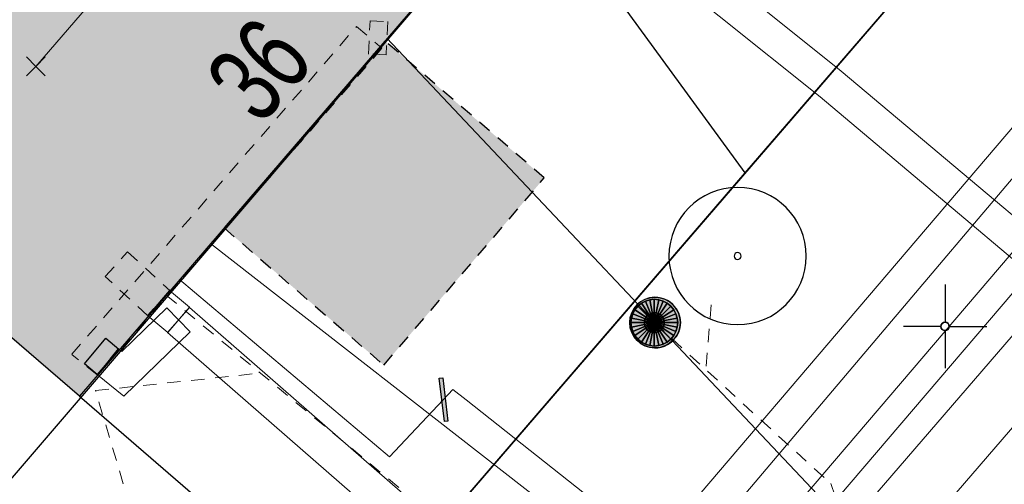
# Model space of a CAD drawing. Header units: metres. Extents: x 2695560 to 2696939, y 1260491 to 1262050.
# Tile 307 of 656: x 2695912.12 to 2695926.86, y 1260922.44 to 1260929.4. Entities that reach past the tile are written whole.
import ezdxf

# ---------------------------------------------------------------- set-up
doc = ezdxf.new("R2010")
doc.units = ezdxf.units.M
doc.linetypes.add('AUSGEZOGEN', pattern=[0])
doc.linetypes.add('VERDECKT2_S2', pattern=[0.36, 0.2, -0.16])
for name, color, linetype in [('XR$1$AV_Flächen (EO)', 7, 'AUSGEZOGEN'), ('XR$1$AV_Gebäudeflächen (BB)', 7, 'AUSGEZOGEN'), ('XR$1$AV_Gebäudeflächen (EO)', 7, 'AUSGEZOGEN'), ('XR$1$AV_Haus-Nr.', 7, 'AUSGEZOGEN'), ('XR$1$AV_Koordinatennetzpunkte', 7, 'AUSGEZOGEN'), ('XR$1$AV_Linien (BB)', 7, 'AUSGEZOGEN'), ('XR$1$AW_LK_Schachtdeckel', 24, 'AUSGEZOGEN'), ('XR$1$EW_LK_Knoten', 1, 'AUSGEZOGEN'), ('XR$1$GA_LK_Rohrleitungsteil', 32, 'AUSGEZOGEN'), ('XR$1$GR_Baum', 94, 'AUSGEZOGEN'), ('XR$1$Liegenschaftsgrenzen', 7, 'AUSGEZOGEN'), ('XR$1$PFAW', 255, 'AUSGEZOGEN'), ('XR$1$PFEW', 255, 'AUSGEZOGEN'), ('XR$1$RP_Abstandslinie', 7, 'AUSGEZOGEN')]:
    doc.layers.add(name, color=color, linetype=linetype)
for name, color, linetype, lineweight in [('XR$2$ABW-Linie-R-ungenau', 4, 'VERDECKT2_S2', 18), ('XR$2$ABW-LinieFlaeche-R-genau', 4, 'AUSGEZOGEN', 18), ('XR$2$ABW-Punkt', 6, 'AUSGEZOGEN', 18), ('XR$2$ELE-Linie-oberirdisch', 1, 'AUSGEZOGEN', 18), ('XR$2$ELE-LinieFlaeche-genau', 1, 'AUSGEZOGEN', 18), ('XR$2$ELE-LinieFlaeche-ungenau', 1, 'VERDECKT2_S2', 18), ('XR$2$GAS-Linie-genau', 12, 'AUSGEZOGEN', 18), ('XR$2$KOM-Linie-U-genau', 91, 'AUSGEZOGEN', 18), ('XR$2$KOM-Punkt-U', 91, 'AUSGEZOGEN', 18), ('XR$2$WAS-Linie-genau', 5, 'AUSGEZOGEN', 18), ('XR$2$WAS-LinieFlaeche-genau', 5, 'AUSGEZOGEN', 18)]:
    doc.layers.add(name, color=color, linetype=linetype, lineweight=lineweight)
doc.styles.add('ARIAL', font='arial.ttf')

# ---------------------------------------------------------------- blocks, each defined once
blk = doc.blocks.new('BAV2041')
at = {"color": 7, "transparency": 33554687}
for p, q in [((0, 0.5), (0, 0.05)), ((-0.05, 0), (-0.5, 0)), ((0.05, 0), (0.5, 0)), ((0, -0.05), (0, -0.5))]:
    blk.add_line(p, q, dxfattribs=at)
blk.add_circle((0, 0), 0.05, dxfattribs=at)
for start, end in [(90, 270), (270, 90)]:
    blk.add_arc((0, 0), 0.05, start, end, dxfattribs=at)
blk = doc.blocks.new('WBGR1')
at = {"color": 94, "transparency": 33554687}
for radius, start, end in [(1, 90, 270), (1, 270, 90), (0.05, 90, 270), (0.05, 270, 90)]:
    blk.add_arc((0, 0), radius, start, end, dxfattribs=at)
blk = doc.blocks.new('BAW2088')
at = {"layer": 'XR$1$PFAW', "transparency": 33554687}
blk.add_hatch(color=253, dxfattribs=at).paths.add_polyline_path([(0.51, 0), (0.5, 0.101), (0.47, 0.197), (0.421, 0.286), (0.355, 0.362), (0.275, 0.424), (0.184, 0.469), (0.086, 0.494), (-0.015, 0.499), (-0.115, 0.484), (-0.21, 0.449), (-0.296, 0.395), (-0.369, 0.326), (-0.427, 0.243), (-0.467, 0.15), (-0.487, 0.051), (-0.487, -0.051), (-0.467, -0.15), (-0.427, -0.243), (-0.369, -0.326), (-0.296, -0.395), (-0.21, -0.449), (-0.115, -0.484), (-0.015, -0.499), (0.086, -0.494), (0.184, -0.469), (0.275, -0.424), (0.355, -0.362), (0.421, -0.286), (0.47, -0.197), (0.5, -0.101)])
at = {"transparency": 33554687}
for start, end in [(91.1948, 268.8052), (268.8052, 91.1948)]:
    blk.add_arc((0.01, 0), 0.5, start, end, dxfattribs=at)
at = {"layer": 'XR$1$PFAW', "transparency": 33554687}
blk.add_circle((0.01, 0), 0.5, dxfattribs=at)
blk = doc.blocks.new('BGA2013')
at = {"transparency": 33554687}
blk.add_hatch(color=36, dxfattribs=at).paths.add_polyline_path([(-0.291, -0.409), (0.352, 0.357), (0.291, 0.409), (-0.352, -0.357)])
at = {"color": 32, "transparency": 33554687}
blk.add_lwpolyline([(-0.291, -0.409), (-0.352, -0.357), (0.291, 0.409), (0.352, 0.357), (-0.291, -0.409)], close=True, dxfattribs=at)
blk = doc.blocks.new('BEWLP2514')
at = {"layer": 'XR$1$PFEW', "transparency": 33554687}
blk.add_hatch(color=7, dxfattribs=at).paths.add_polyline_path([(0.5, 0), (-0.5, 0), (-0.5, -0.5), (0.5, -0.5)])
at = {"color": 1, "transparency": 33554687}
blk.add_lwpolyline([(-0.5, 0), (0.5, 0), (0.5, -0.5), (-0.5, -0.5), (-0.5, 0)], close=True, dxfattribs=at)
at = {"layer": 'XR$1$PFEW', "transparency": 33554687}
for p, q in [((-0.5, -0.5), (-0.5, 0)), ((-0.5, 0), (0.5, 0)), ((0.5, 0), (0.5, -0.5)), ((0.5, -0.5), (-0.5, -0.5))]:
    blk.add_line(p, q, dxfattribs=at)
blk = doc.blocks.new('KOM-UNBEKANNT-U')
at = {"layer": 'XR$2$KOM-Punkt-U', "linetype": 'AUSGEZOGEN', "lineweight": 20, "transparency": 33554687}
for p, q in [((0, 0, 2500), (-141, 141, 2500)), ((-141, -141, 2500), (0, 0, 2500)), ((0, 0, 2500), (141, 141, 2500)), ((141, -141, 2500), (0, 0, 2500))]:
    blk.add_line(p, q, dxfattribs=at)
blk = doc.blocks.new('ABW-SCHLAMMSAMMLER_RUND')
at = {"layer": 'XR$2$ABW-Punkt', "linetype": 'AUSGEZOGEN', "lineweight": 13, "transparency": 33554687}
for p, q in [((-70, 75, 2500), (70, 75, 2500)), ((-70, -75, 2500), (70, -75, 2500))]:
    blk.add_line(p, q, dxfattribs=at)
blk.add_polyline3d([(90, 0, 2500), (0, 0, 2500), (-90, 0, 2500)], dxfattribs=at)
at = {"layer": 'XR$2$ABW-Punkt', "linetype": 'AUSGEZOGEN', "lineweight": 25, "transparency": 33554687}
for points in [[(0, 150, 2500), (0, 0, 2500), (-29, 147, 2500)], [(0, 150), (0, 0), (-29, 147)], [(0, 150, 2500), (0, 150), (-29, 147), (-29, 147, 2500)], [(29, 147, 2500), (0, 0, 2500), (0, 150, 2500)], [(29, 147), (0, 0), (0, 150)], [(29, 147, 2500), (29, 147), (0, 150), (0, 150, 2500)], [(-147, 29, 2500), (0, 0, 2500), (-150, 0, 2500)], [(-147, 29), (0, 0), (-150, 0)], [(-147, 29, 2500), (-147, 29), (-150, 0), (-150, 0, 2500)], [(-150, 0, 2500), (0, 0, 2500), (-147, -29, 2500)], [(-150, 0), (0, 0), (-147, -29)], [(-139, 57, 2500), (0, 0, 2500), (-147, 29, 2500)], [(-139, 57), (0, 0), (-147, 29)], [(-139, 57, 2500), (-139, 57), (-147, 29), (-147, 29, 2500)], [(-147, -29, 2500), (0, 0, 2500), (-139, -57, 2500)], [(-147, -29), (0, 0), (-139, -57)], [(-125, 83, 2500), (0, 0, 2500), (-139, 57, 2500)], [(-125, 83), (0, 0), (-139, 57)], [(-125, 83, 2500), (-125, 83), (-139, 57), (-139, 57, 2500)], [(-139, -57, 2500), (0, 0, 2500), (-125, -83, 2500)], [(-139, -57), (0, 0), (-125, -83)], [(-106, 106, 2500), (0, 0, 2500), (-125, 83, 2500)], [(-106, 106), (0, 0), (-125, 83)], [(-106, 106, 2500), (-106, 106), (-125, 83), (-125, 83, 2500)], [(-125, -83, 2500), (0, 0, 2500), (-106, -106, 2500)], [(-125, -83), (0, 0), (-106, -106)], [(-83, 125, 2500), (0, 0, 2500), (-106, 106, 2500)], [(-83, 125), (0, 0), (-106, 106)], [(-83, 125, 2500), (-83, 125), (-106, 106), (-106, 106, 2500)], [(-106, -106, 2500), (0, 0, 2500), (-83, -125, 2500)], [(-106, -106), (0, 0), (-83, -125)], [(-57, 139, 2500), (0, 0, 2500), (-83, 125, 2500)], [(-57, 139), (0, 0), (-83, 125)], [(-57, 139, 2500), (-57, 139), (-83, 125), (-83, 125, 2500)], [(-83, -125, 2500), (0, 0, 2500), (-57, -139, 2500)], [(-83, -125), (0, 0), (-57, -139)], [(-29, 147, 2500), (0, 0, 2500), (-57, 139, 2500)], [(-29, 147), (0, 0), (-57, 139)], [(-29, 147, 2500), (-29, 147), (-57, 139), (-57, 139, 2500)], [(-57, -139, 2500), (0, 0, 2500), (-29, -147, 2500)], [(-57, -139), (0, 0), (-29, -147)], [(-29, -147, 2500), (0, 0, 2500), (0, -150, 2500)], [(-29, -147), (0, 0), (0, -150)], [(57, 139, 2500), (0, 0, 2500), (29, 147, 2500)], [(57, 139), (0, 0), (29, 147)], [(83, 125, 2500), (0, 0, 2500), (57, 139, 2500)], [(83, 125), (0, 0), (57, 139)], [(106, 106, 2500), (0, 0, 2500), (83, 125, 2500)], [(106, 106), (0, 0), (83, 125)], [(125, 83, 2500), (0, 0, 2500), (106, 106, 2500)], [(125, 83), (0, 0), (106, 106)], [(139, 57, 2500), (0, 0, 2500), (125, 83, 2500)], [(139, 57), (0, 0), (125, 83)], [(147, 29, 2500), (0, 0, 2500), (139, 57, 2500)], [(147, 29), (0, 0), (139, 57)], [(150, 0, 2500), (0, 0, 2500), (147, 29, 2500)], [(150, 0), (0, 0), (147, 29)], [(0, -150, 2500), (0, 0, 2500), (29, -147, 2500)], [(29, -147, 2500), (0, 0, 2500), (57, -139, 2500)], [(57, -139, 2500), (0, 0, 2500), (83, -125, 2500)], [(83, -125, 2500), (0, 0, 2500), (106, -106, 2500)], [(106, -106, 2500), (0, 0, 2500), (125, -83, 2500)], [(125, -83, 2500), (0, 0, 2500), (139, -57, 2500)], [(139, -57, 2500), (0, 0, 2500), (147, -29, 2500)], [(147, -29, 2500), (0, 0, 2500), (150, 0, 2500)], [(0, -150), (0, 0), (29, -147)], [(29, -147), (0, 0), (57, -139)], [(57, -139), (0, 0), (83, -125)], [(83, -125), (0, 0), (106, -106)], [(106, -106), (0, 0), (125, -83)], [(125, -83), (0, 0), (139, -57)], [(139, -57), (0, 0), (147, -29)], [(147, -29), (0, 0), (150, 0)], [(57, 139, 2500), (57, 139), (29, 147), (29, 147, 2500)], [(83, 125, 2500), (83, 125), (57, 139), (57, 139, 2500)], [(106, 106, 2500), (106, 106), (83, 125), (83, 125, 2500)], [(125, 83, 2500), (125, 83), (106, 106), (106, 106, 2500)], [(139, 57, 2500), (139, 57), (125, 83), (125, 83, 2500)], [(147, 29, 2500), (147, 29), (139, 57), (139, 57, 2500)], [(150, 0, 2500), (150, 0), (147, 29), (147, 29, 2500)], [(-150, 0, 2500), (-150, 0), (-147, -29), (-147, -29, 2500)], [(-147, -29, 2500), (-147, -29), (-139, -57), (-139, -57, 2500)], [(-139, -57, 2500), (-139, -57), (-125, -83), (-125, -83, 2500)], [(-125, -83, 2500), (-125, -83), (-106, -106), (-106, -106, 2500)], [(-106, -106, 2500), (-106, -106), (-83, -125), (-83, -125, 2500)], [(-83, -125, 2500), (-83, -125), (-57, -139), (-57, -139, 2500)], [(-57, -139, 2500), (-57, -139), (-29, -147), (-29, -147, 2500)], [(-29, -147, 2500), (-29, -147), (0, -150), (0, -150, 2500)], [(0, -150, 2500), (0, -150), (29, -147), (29, -147, 2500)], [(29, -147, 2500), (29, -147), (57, -139), (57, -139, 2500)], [(57, -139, 2500), (57, -139), (83, -125), (83, -125, 2500)], [(83, -125, 2500), (83, -125), (106, -106), (106, -106, 2500)], [(106, -106, 2500), (106, -106), (125, -83), (125, -83, 2500)], [(125, -83, 2500), (125, -83), (139, -57), (139, -57, 2500)], [(139, -57, 2500), (139, -57), (147, -29), (147, -29, 2500)], [(147, -29, 2500), (147, -29), (150, 0), (150, 0, 2500)]]:
    blk.add_3dface(points, dxfattribs=at)
blk = doc.blocks.new('ABW-DECKEL')
at = {"layer": 'XR$2$ABW-Punkt', "linetype": 'AUSGEZOGEN', "lineweight": 25, "transparency": 33554687}
for points in [[(-134, 323, 2500), (0, 0, 2500), (-194, 291, 2500)], [(-134, 323), (0, 0), (-194, 291)], [(-134, 323, 2500), (-134, 323), (-194, 291), (-194, 291, 2500)], [(-68, 343, 2500), (0, 0, 2500), (-134, 323, 2500)], [(-68, 343), (0, 0), (-134, 323)], [(-68, 343, 2500), (-68, 343), (-134, 323), (-134, 323, 2500)], [(0, 350, 2500), (0, 0, 2500), (-68, 343, 2500)], [(0, 350), (0, 0), (-68, 343)], [(0, 350, 2500), (0, 350), (-68, 343), (-68, 343, 2500)], [(68, 343, 2500), (0, 0, 2500), (0, 350, 2500)], [(68, 343), (0, 0), (0, 350)], [(68, 343, 2500), (68, 343), (0, 350), (0, 350, 2500)], [(134, 323, 2500), (0, 0, 2500), (68, 343, 2500)], [(134, 323), (0, 0), (68, 343)], [(194, 291, 2500), (0, 0, 2500), (134, 323, 2500)], [(194, 291), (0, 0), (134, 323)], [(134, 323, 2500), (134, 323), (68, 343), (68, 343, 2500)], [(194, 291, 2500), (194, 291), (134, 323), (134, 323, 2500)], [(-291, 194, 2500), (0, 0, 2500), (-323, 134, 2500)], [(-291, 194), (0, 0), (-323, 134)], [(-291, 194, 2500), (-291, 194), (-323, 134), (-323, 134, 2500)], [(-247, 247, 2500), (0, 0, 2500), (-291, 194, 2500)], [(-247, 247), (0, 0), (-291, 194)], [(-247, 247, 2500), (-247, 247), (-291, 194), (-291, 194, 2500)], [(-194, 291, 2500), (0, 0, 2500), (-247, 247, 2500)], [(-194, 291), (0, 0), (-247, 247)], [(-194, 291, 2500), (-194, 291), (-247, 247), (-247, 247, 2500)], [(247, 247, 2500), (0, 0, 2500), (194, 291, 2500)], [(247, 247), (0, 0), (194, 291)], [(291, 194, 2500), (0, 0, 2500), (247, 247, 2500)], [(291, 194), (0, 0), (247, 247)], [(323, 134, 2500), (0, 0, 2500), (291, 194, 2500)], [(323, 134), (0, 0), (291, 194)], [(247, 247, 2500), (247, 247), (194, 291), (194, 291, 2500)], [(291, 194, 2500), (291, 194), (247, 247), (247, 247, 2500)], [(323, 134, 2500), (323, 134), (291, 194), (291, 194, 2500)], [(-343, 68, 2500), (0, 0, 2500), (-350, 0, 2500)], [(-343, 68), (0, 0), (-350, 0)], [(-343, 68, 2500), (-343, 68), (-350, 0), (-350, 0, 2500)], [(-350, 0, 2500), (0, 0, 2500), (-343, -68, 2500)], [(-350, 0), (0, 0), (-343, -68)], [(-323, 134, 2500), (0, 0, 2500), (-343, 68, 2500)], [(-323, 134), (0, 0), (-343, 68)], [(-323, 134, 2500), (-323, 134), (-343, 68), (-343, 68, 2500)], [(-343, -68, 2500), (0, 0, 2500), (-323, -134, 2500)], [(-343, -68), (0, 0), (-323, -134)], [(-323, -134, 2500), (0, 0, 2500), (-291, -194, 2500)], [(-323, -134), (0, 0), (-291, -194)], [(-291, -194, 2500), (0, 0, 2500), (-247, -247, 2500)], [(-291, -194), (0, 0), (-247, -247)], [(-247, -247, 2500), (0, 0, 2500), (-194, -291, 2500)], [(-247, -247), (0, 0), (-194, -291)], [(-194, -291, 2500), (0, 0, 2500), (-134, -323, 2500)], [(-194, -291), (0, 0), (-134, -323)], [(-134, -323, 2500), (0, 0, 2500), (-68, -343, 2500)], [(-134, -323), (0, 0), (-68, -343)], [(-68, -343, 2500), (0, 0, 2500), (0, -350, 2500)], [(-68, -343), (0, 0), (0, -350)], [(343, 68, 2500), (0, 0, 2500), (323, 134, 2500)], [(343, 68), (0, 0), (323, 134)], [(350, 0, 2500), (0, 0, 2500), (343, 68, 2500)], [(350, 0), (0, 0), (343, 68)], [(0, -350, 2500), (0, 0, 2500), (68, -343, 2500)], [(68, -343, 2500), (0, 0, 2500), (134, -323, 2500)], [(134, -323, 2500), (0, 0, 2500), (194, -291, 2500)], [(194, -291, 2500), (0, 0, 2500), (247, -247, 2500)], [(247, -247, 2500), (0, 0, 2500), (291, -194, 2500)], [(291, -194, 2500), (0, 0, 2500), (323, -134, 2500)], [(323, -134, 2500), (0, 0, 2500), (343, -68, 2500)], [(343, -68, 2500), (0, 0, 2500), (350, 0, 2500)], [(0, -350), (0, 0), (68, -343)], [(68, -343), (0, 0), (134, -323)], [(134, -323), (0, 0), (194, -291)], [(194, -291), (0, 0), (247, -247)], [(247, -247), (0, 0), (291, -194)], [(291, -194), (0, 0), (323, -134)], [(323, -134), (0, 0), (343, -68)], [(343, -68), (0, 0), (350, 0)], [(343, 68, 2500), (343, 68), (323, 134), (323, 134, 2500)], [(350, 0, 2500), (350, 0), (343, 68), (343, 68, 2500)], [(-350, 0, 2500), (-350, 0), (-343, -68), (-343, -68, 2500)], [(-343, -68, 2500), (-343, -68), (-323, -134), (-323, -134, 2500)], [(-323, -134, 2500), (-323, -134), (-291, -194), (-291, -194, 2500)], [(291, -194, 2500), (291, -194), (323, -134), (323, -134, 2500)], [(323, -134, 2500), (323, -134), (343, -68), (343, -68, 2500)], [(343, -68, 2500), (343, -68), (350, 0), (350, 0, 2500)], [(-291, -194, 2500), (-291, -194), (-247, -247), (-247, -247, 2500)], [(-247, -247, 2500), (-247, -247), (-194, -291), (-194, -291, 2500)], [(-194, -291, 2500), (-194, -291), (-134, -323), (-134, -323, 2500)], [(134, -323, 2500), (134, -323), (194, -291), (194, -291, 2500)], [(194, -291, 2500), (194, -291), (247, -247), (247, -247, 2500)], [(247, -247, 2500), (247, -247), (291, -194), (291, -194, 2500)], [(-134, -323, 2500), (-134, -323), (-68, -343), (-68, -343, 2500)], [(-68, -343, 2500), (-68, -343), (0, -350), (0, -350, 2500)], [(0, -350, 2500), (0, -350), (68, -343), (68, -343, 2500)], [(68, -343, 2500), (68, -343), (134, -323), (134, -323, 2500)]]:
    blk.add_3dface(points, dxfattribs=at)

msp = doc.modelspace()

# ---------------------------------------------------------------- hatches: boundary and pattern name
at = {"layer": 'XR$1$AV_Gebäudeflächen (BB)', "true_color": 0xd2d2d2, "transparency": 33554687}
msp.add_hatch(color=254, dxfattribs=at).paths.add_polyline_path([(2695913.012, 1260923.763), (2695919.522, 1260931.34), (2695919.737, 1260931.59), (2695912.144, 1260938.137), (2695906.678, 1260931.769), (2695905.424, 1260930.308)])
at = {"layer": 'XR$1$AV_Gebäudeflächen (EO)', "true_color": 0xebebeb, "transparency": 33554687}
msp.add_hatch(color=7, dxfattribs=at).paths.add_polyline_path([(2695917.584, 1260929.084), (2695915.178, 1260926.284), (2695917.568, 1260924.23), (2695919.971, 1260927.033)])

# ---------------------------------------------------------------- linework, layer by layer
at = {"layer": 'XR$1$AV_Flächen (EO)', "color": 7, "linetype": 'AUSGEZOGEN', "transparency": 33554687}
msp.add_line((2695917.584, 1260929.084), (2695915.178, 1260926.284), dxfattribs=at)
at = {"layer": 'XR$1$AV_Flächen (EO)', "color": 7, "linetype": 'VERDECKT2_S2', "transparency": 33554687}
msp.add_lwpolyline([(2695915.178, 1260926.284), (2695917.568, 1260924.23), (2695919.971, 1260927.033), (2695917.584, 1260929.084)], dxfattribs=at)
at = {"layer": 'XR$1$AV_Linien (BB)', "color": 7, "linetype": 'AUSGEZOGEN', "transparency": 33554687}
for p, q in [((2695919.522, 1260931.34), (2695913.012, 1260923.763)), ((2695917.077, 1260920.257), (2695922.978, 1260927.11)), ((2695913.012, 1260923.763), (2695917.077, 1260920.257))]:
    msp.add_line(p, q, dxfattribs=at)
for points in [[(2695913.012, 1260923.763), (2695905.424, 1260930.308), (2695906.678, 1260931.769), (2695912.144, 1260938.137), (2695919.737, 1260931.59), (2695919.522, 1260931.34)], [(2695922.978, 1260927.11), (2695920.523, 1260930.479), (2695919.522, 1260931.34)], [(2695922.978, 1260927.11), (2695925.81, 1260930.4), (2695926.479, 1260931.179)]]:
    msp.add_lwpolyline(points, dxfattribs=at)
at = {"layer": 'XR$1$Liegenschaftsgrenzen', "color": 7, "linetype": 'AUSGEZOGEN', "transparency": 33554687}
msp.add_line((2695925.81, 1260930.4), (2695904.51, 1260905.66), dxfattribs=at)
at = {"layer": 'XR$1$RP_Abstandslinie', "color": 7, "linetype": 'AUSGEZOGEN', "transparency": 33554687}
msp.add_lwpolyline([(2695843.48, 1260942.78), (2695890.27, 1260897.18), (2695911.05, 1260921.43), (2695932.14, 1260946.05), (2695910.22, 1260967.67), (2695889.01, 1260988.6)], dxfattribs=at)
at = {"layer": 'XR$2$ABW-Linie-R-ungenau', "linetype": 'VERDECKT2_S2', "transparency": 33554687}
msp.add_line((2695922.467, 1260925.131), (2695922.388, 1260924.169), dxfattribs=at)
for points in [[(2695914.311, 1260925.279), (2695920.704, 1260919.988), (2695921.819, 1260918.691)], [(2695921.617, 1260924.866), (2695924.258, 1260922.455), (2695924.487, 1260921.787)], [(2695914.698, 1260919.004), (2695913.253, 1260923.849), (2695915.723, 1260924.11)]]:
    msp.add_lwpolyline(points, dxfattribs=at)
at = {"layer": 'XR$2$ABW-LinieFlaeche-R-genau', "linetype": 'AUSGEZOGEN', "transparency": 33554687}
for points in [[(2695902.865, 1260896.704), (2695939.704, 1260939.44)], [(2695940.386, 1260938.852), (2695903.551, 1260896.12)]]:
    msp.add_lwpolyline(points, dxfattribs=at)
at = {"layer": 'XR$2$ELE-Linie-oberirdisch', "transparency": 33554687}
msp.add_line((2695917.616, 1260929.125), (2695924.492, 1260921.837), dxfattribs=at)
at = {"layer": 'XR$2$ELE-LinieFlaeche-genau', "linetype": 'AUSGEZOGEN', "transparency": 33554687}
for points in [[(2695921.392, 1260931.057), (2695924.416, 1260928.635), (2695929.377, 1260924.457)], [(2695929.065, 1260924.065), (2695924.098, 1260928.249), (2695921.076, 1260930.669)]]:
    msp.add_lwpolyline(points, dxfattribs=at)
for points in [[(2695914.334, 1260924.716), (2695914.039, 1260924.967), (2695914.363, 1260925.347), (2695914.658, 1260925.096), (2695914.334, 1260924.716)], [(2695914.67, 1260924.726), (2695913.675, 1260923.766), (2695913.281, 1260924.083), (2695913.593, 1260924.473), (2695913.645, 1260924.432), (2695914.322, 1260925.086), (2695914.67, 1260924.726)], [(2695919.509, 1260920.2), (2695914.332, 1260924.718), (2695914.66, 1260925.094), (2695919.837, 1260920.576), (2695919.509, 1260920.2)]]:
    msp.add_lwpolyline(points, close=True, dxfattribs=at)
at = {"layer": 'XR$2$ELE-LinieFlaeche-ungenau', "linetype": 'VERDECKT2_S2', "transparency": 33554687}
for points in [[(2695917.364, 1260929.389), (2695917.629, 1260929.375), (2695917.603, 1260928.875), (2695917.338, 1260928.889), (2695917.364, 1260929.389)], [(2695913.28, 1260924.084), (2695912.906, 1260924.386), (2695912.9, 1260924.392), (2695917.162, 1260929.303), (2695917.54, 1260928.975), (2695913.616, 1260924.454), (2695913.594, 1260924.472), (2695913.28, 1260924.084)], [(2695914.032, 1260924.973), (2695913.396, 1260925.557), (2695913.734, 1260925.925), (2695914.37, 1260925.341), (2695914.032, 1260924.973)]]:
    msp.add_lwpolyline(points, close=True, dxfattribs=at)
at = {"layer": 'XR$2$GAS-Linie-genau', "linetype": 'AUSGEZOGEN', "transparency": 33554687}
for p, q in [((2695931.483, 1260933.079), (2695921.609, 1260921.492)), ((2695921.609, 1260921.492), (2695918.8, 1260923.709))]:
    msp.add_line(p, q, dxfattribs=at)
for points in [[(2695918.459, 1260923.711), (2695917.654, 1260922.857), (2695914.51, 1260925.51)], [(2695918.8, 1260923.709), (2695918.603, 1260923.864), (2695918.459, 1260923.711)]]:
    msp.add_lwpolyline(points, dxfattribs=at)
at = {"layer": 'XR$2$KOM-Linie-U-genau', "linetype": 'AUSGEZOGEN', "transparency": 33554687}
msp.add_line((2695915.646, 1260932.515), (2695912.36, 1260928.704), dxfattribs=at)
at = {"layer": 'XR$2$WAS-Linie-genau', "linetype": 'AUSGEZOGEN', "transparency": 33554687}
for p, q in [((2695931.514, 1260932.392), (2695921.706, 1260920.802)), ((2695920.886, 1260921.442), (2695914.976, 1260926.052))]:
    msp.add_line(p, q, dxfattribs=at)
at = {"layer": 'XR$2$WAS-LinieFlaeche-genau', "linetype": 'AUSGEZOGEN', "transparency": 33554687}
msp.add_lwpolyline([(2695932.203, 1260931.432), (2695922.146, 1260919.642), (2695921.842, 1260919.902), (2695931.899, 1260931.692), (2695932.203, 1260931.432)], close=True, dxfattribs=at)

# ---------------------------------------------------------------- block references
at = {"layer": 'XR$1$AV_Koordinatennetzpunkte', "color": 7, "linetype": 'AUSGEZOGEN', "lineweight": -3, "transparency": 33554687, "xscale": 1.25, "yscale": 1.25}
msp.add_blockref('BAV2041', (2695925.97, 1260924.81), dxfattribs=at)
at = {"layer": 'XR$1$AW_LK_Schachtdeckel', "color": 24, "linetype": 'AUSGEZOGEN', "lineweight": -3, "transparency": 33554687, "xscale": 0.7578193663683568, "yscale": 0.7578193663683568}
msp.add_blockref('BAW2088', (2695921.621, 1260924.867), dxfattribs=at)
at = {"layer": 'XR$1$EW_LK_Knoten', "color": 1, "linetype": 'AUSGEZOGEN', "lineweight": -3, "transparency": 33554687, "xscale": 0.5000000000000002, "yscale": 0.5000000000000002, "rotation": 229.9698}
msp.add_blockref('BEWLP2514', (2695913.441, 1260924.279), dxfattribs=at)
at = {"layer": 'XR$1$GA_LK_Rohrleitungsteil', "color": 32, "linetype": 'AUSGEZOGEN', "lineweight": -3, "transparency": 33554687, "xscale": 0.6499999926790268, "yscale": 0.6499999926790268, "rotation": 226.6757999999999}
msp.add_blockref('BGA2013', (2695918.463, 1260923.712), dxfattribs=at)
at = {"layer": 'XR$1$GR_Baum', "color": 94, "linetype": 'AUSGEZOGEN', "lineweight": -3, "transparency": 33554687, "xscale": 1.027451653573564, "yscale": 1.027451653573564}
msp.add_blockref('WBGR1', (2695922.864, 1260925.864), dxfattribs=at)
at = {"layer": 'XR$2$ABW-Punkt', "color": 6, "linetype": 'AUSGEZOGEN', "lineweight": 18, "transparency": 33554687, "xscale": 0.001, "yscale": 0.001, "zscale": 0.001, "rotation": 360}
for name in ['ABW-DECKEL', 'ABW-SCHLAMMSAMMLER_RUND']:
    msp.add_blockref(name, (2695921.617, 1260924.866), dxfattribs=at)
at = {"layer": 'XR$2$KOM-Punkt-U', "color": 91, "linetype": 'AUSGEZOGEN', "lineweight": 18, "transparency": 33554687, "xscale": 0.001, "yscale": 0.001, "zscale": 0.001}
msp.add_blockref('KOM-UNBEKANNT-U', (2695912.36, 1260928.704), dxfattribs=at)

# ---------------------------------------------------------------- texts
at = {"layer": 'XR$1$AV_Haus-Nr.', "color": 7, "transparency": 33554687, "insert": (2695916.15, 1260928.271), "char_height": 1.1621, "width": 1.68109, "attachment_point": 8, "rotation": 49.3308, "style": 'ARIAL'}
msp.add_mtext('\\W0.70;36', dxfattribs=at)

doc.saveas('drawing.dxf')
